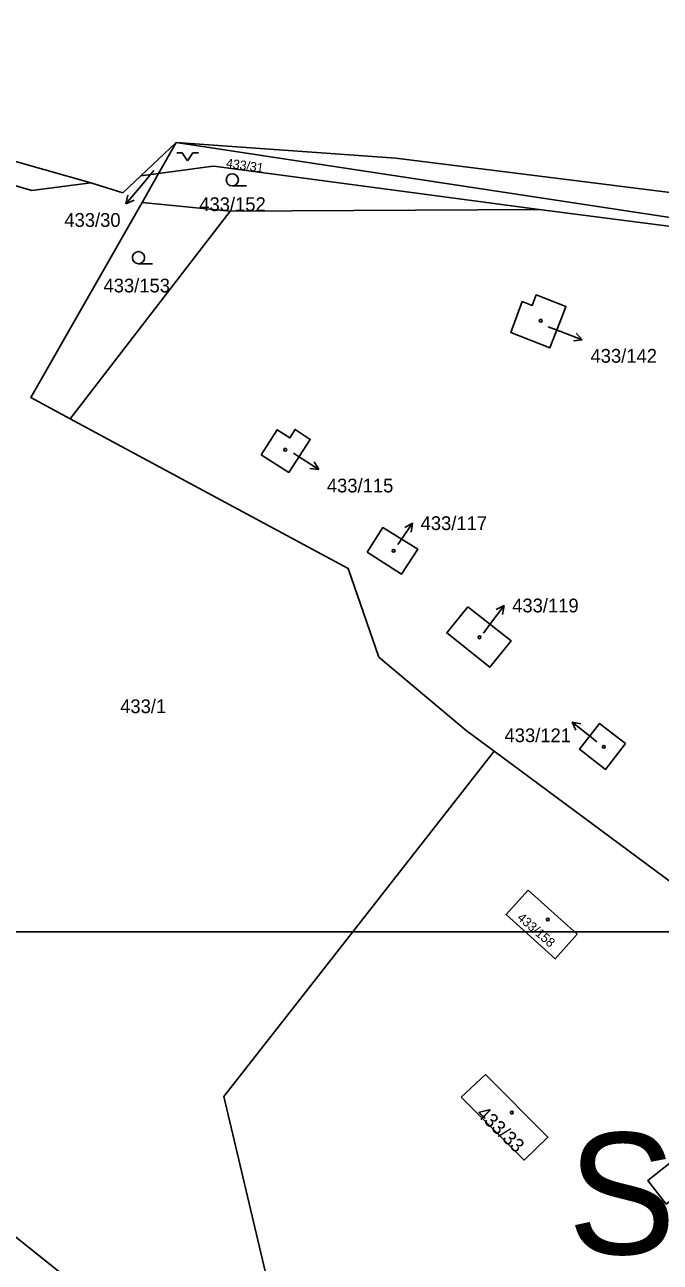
# Model space of a CAD drawing. Extents: x -869103 to -863415, y -1015889 to -1012477.
# Drawn here: x -867111.5 to -867032.9, y -1013040.8 to -1012887.8 of the extents above; entities that cross this region are included whole.
import ezdxf

# ---------------------------------------------------------------- set-up
doc = ezdxf.new("R2010")
doc.units = 0
for name, color, linetype in [('Hranice katastralního území', 7, 'Continuous'), ('Hranice parcel', 7, 'Continuous'), ('ML1000', 7, 'Continuous'), ('Parcelní čísla', 7, 'Continuous'), ('Pop  PČ popisy', 7, 'Continuous'), ('Značky budov', 7, 'Continuous'), ('Značky kultur', 7, 'Continuous')]:
    doc.layers.add(name, color=color, linetype=linetype)

msp = doc.modelspace()

# ---------------------------------------------------------------- linework, layer by layer
at = {"layer": 'Hranice katastralního území'}
for p, q in [((-867172.34, -1012887.83), (-867103.32, -1012907.37)), ((-867097.12, -1012906.52), (-867092.75, -1012902.4)), ((-867099.34, -1012908.61), (-867097.12, -1012906.52)), ((-867103.32, -1012907.37), (-867099.34, -1012908.61))]:
    msp.add_line(p, q, dxfattribs=at)
msp.add_lwpolyline([(-867092.75, -1012902.4), (-867065.62, -1012904.32), (-867011.28, -1012911.13), (-866958.66, -1012919.43), (-866897.6, -1012924.75)], dxfattribs=at)
at = {"layer": 'Hranice parcel'}
for p, q in [((-867172.34, -1012887.83), (-867103.32, -1012907.37)), ((-867097.12, -1012906.52), (-867092.75, -1012902.4)), ((-867092.75, -1012902.4), (-867094.93, -1012906.23)), ((-867099.34, -1012908.61), (-867097.12, -1012906.52)), ((-867094.93, -1012906.23), (-867097.12, -1012906.52)), ((-867094.93, -1012906.23), (-867096.98, -1012909.81)), ((-867103.32, -1012907.37), (-867099.34, -1012908.61)), ((-867096.98, -1012909.81), (-867086.1, -1012910.88)), ((-867105.86, -1012936.55), (-867086.1, -1012910.88)), ((-867086.1, -1012910.88), (-867047.9, -1012910.68))]:
    msp.add_line(p, q, dxfattribs=at)
for points in [[(-867173.09, -1012888.76), (-867141.4, -1012899.4), (-867110.62, -1012908.32), (-867103.32, -1012907.37)], [(-866970.15, -1012920.39), (-867008.92, -1012915.12), (-867092.75, -1012902.4)], [(-867092.75, -1012902.4), (-867065.62, -1012904.32), (-867011.28, -1012911.13), (-866958.66, -1012919.43), (-866897.6, -1012924.75)], [(-867094.93, -1012906.23), (-867088.51, -1012905.37), (-867088.09, -1012905.32), (-867047.9, -1012910.68)], [(-867096.98, -1012909.81), (-867110.73, -1012933.93), (-867105.86, -1012936.55)], [(-867047.9, -1012910.68), (-867032.85, -1012912.62), (-867007.7, -1012915.94), (-867007.27, -1012915.96)], [(-867048.26, -1012921.22), (-867048.77, -1012922.53), (-867049.98, -1012922.06), (-867051.39, -1012925.9), (-867046.57, -1012927.78), (-867045.01, -1012923.77), (-867044.58, -1012922.66), (-867048.26, -1012921.22)], [(-867105.86, -1012936.55), (-867088.35, -1012945.99), (-867071.5, -1012955.06), (-867067.7, -1012966.01), (-867056.9, -1012975.11), (-867055.17, -1012976.39), (-867053.45, -1012977.66)], [(-867082.26, -1012940.99), (-867078.83, -1012943.18), (-867076.2, -1012939.11), (-867078.04, -1012937.86), (-867078.71, -1012938.91), (-867080.29, -1012937.9), (-867082.26, -1012940.99)], [(-867069.15, -1012953.05), (-867064.91, -1012955.75), (-867062.91, -1012952.68), (-867067.2, -1012949.98), (-867069.15, -1012953.05)], [(-867056.73, -1012959.81), (-867059.31, -1012963.03), (-867053.99, -1012967.28), (-867051.36, -1012963.99), (-867056.73, -1012959.81)], [(-867037.22, -1012976.72), (-867040.42, -1012974.22), (-867042.9, -1012977.41), (-867039.69, -1012979.9), (-867037.22, -1012976.72)], [(-867053.45, -1012977.66), (-867070.63, -1012999.6), (-867086.89, -1013020.37), (-867079.17, -1013052.92), (-867073.21, -1013057.87)], [(-866982.07, -1012999.51), (-866983.58, -1012998.14), (-866993.42, -1012996.32), (-867013.58, -1013007.19), (-867053.45, -1012977.66)], [(-867049.26, -1012994.84), (-867043.21, -1013000.29), (-867045.91, -1013003.33), (-867051.98, -1012997.86), (-867049.26, -1012994.84)], [(-867057.55, -1013020.44), (-867054.54, -1013017.65), (-867046.82, -1013025.37), (-867049.73, -1013028.21), (-867057.55, -1013020.44)], [(-867133.6, -1013021.1), (-867114.72, -1013036.05), (-867065.94, -1013075.04)], [(-867026.33, -1013024.32), (-867025.15, -1013025.73), (-867023.47, -1013024.36), (-867022.17, -1013025.81), (-867023.98, -1013027.21), (-867032.18, -1013033.65), (-867034.48, -1013030.74), (-867026.33, -1013024.32)]]:
    msp.add_lwpolyline(points, dxfattribs=at)
at = {"layer": 'ML1000'}
msp.add_lwpolyline([(-867500, -1013000), (-866875, -1013000), (-866875, -1013500), (-867500, -1013500)], close=True, dxfattribs=at)
at = {"layer": 'Pop  PČ popisy'}
for p, q in [((-867095.52, -1012905.85), (-867097.06, -1012907.69)), ((-867097.06, -1012907.69), (-867098.99, -1012909.99)), ((-867098.99, -1012909.99), (-867098.73, -1012908.9)), ((-867098.99, -1012909.99), (-867097.96, -1012909.54)), ((-867046.78, -1012925.2), (-867045.36, -1012925.73)), ((-867045.36, -1012925.73), (-867042.56, -1012926.81)), ((-867042.56, -1012926.81), (-867043.67, -1012926.91)), ((-867042.56, -1012926.81), (-867043.31, -1012925.98)), ((-867078.27, -1012940.8), (-867077.66, -1012941.2)), ((-867077.66, -1012941.2), (-867075.14, -1012942.83)), ((-867075.14, -1012942.83), (-867075.71, -1012941.87)), ((-867075.14, -1012942.83), (-867076.26, -1012942.71)), ((-867065.26, -1012951.92), (-867063.54, -1012949.46)), ((-867063.54, -1012949.46), (-867064.52, -1012949.99)), ((-867063.54, -1012949.46), (-867063.7, -1012950.57)), ((-867065.37, -1012952.08), (-867065.26, -1012951.92)), ((-867054.03, -1012962.04), (-867052.22, -1012959.64)), ((-867052.22, -1012959.64), (-867053.23, -1012960.14)), ((-867052.22, -1012959.64), (-867052.43, -1012960.74)), ((-867054.79, -1012963.05), (-867054.03, -1012962.04)), ((-867041.47, -1012975.91), (-867043.83, -1012974.06)), ((-867043.83, -1012974.06), (-867042.74, -1012974.28)), ((-867043.83, -1012974.06), (-867043.35, -1012975.07)), ((-867040.75, -1012976.48), (-867041.47, -1012975.91))]:
    msp.add_line(p, q, dxfattribs=at)
at = {"layer": 'Značky budov'}
for centre in [(-867047.7, -1012924.43), (-867079.28, -1012940.38), (-867065.89, -1012952.88), (-867055.26, -1012963.57), (-867039.91, -1012977.11), (-867046.83, -1012998.47), (-867051.27, -1013022.35)]:
    msp.add_circle(centre, 0.175, dxfattribs=at)
at = {"layer": 'Značky kultur'}
for p, q in [((-867092.7, -1012903.67), (-867092.03, -1012903.67)), ((-867092.03, -1012903.67), (-867091.36, -1012904.67)), ((-867091.36, -1012904.67), (-867090.69, -1012903.67)), ((-867090.69, -1012903.67), (-867090.02, -1012903.67)), ((-867085.83, -1012907.75), (-867084.08, -1012907.75)), ((-867097.43, -1012917.38), (-867095.68, -1012917.38))]:
    msp.add_line(p, q, dxfattribs=at)
for centre in [(-867085.83, -1012907), (-867097.43, -1012916.63)]:
    msp.add_circle(centre, 0.75, dxfattribs=at)

# ---------------------------------------------------------------- texts
at = {"layer": 'ML1000'}
msp.add_text('Sokolov 6-6/31', height=15, dxfattribs=at).set_placement((-867044.36, -1013039.85))
at = {"layer": 'Parcelní čísla'}
for s, height, rotation, p in [('433/31', 1.139, 352, (-867086.66, -1012905.47)), ('433/158', 1.139, 319, (-867050.7, -1012998.38)), ('433/33', 1.7, 316, (-867055.74, -1013022.59))]:
    msp.add_text(s, height=height, rotation=rotation, dxfattribs=at).set_placement(p)
for s, p in [('433/152', (-867089.91, -1012910.87)), ('433/30', (-867106.59, -1012912.82)), ('433/153', (-867101.75, -1012920.93)), ('433/142', (-867041.55, -1012929.62)), ('433/115', (-867074.14, -1012945.66)), ('433/117', (-867062.55, -1012950.31)), ('433/119', (-867051.23, -1012960.49)), ('433/1', (-867099.69, -1012972.95)), ('433/121', (-867052.18, -1012976.54))]:
    msp.add_text(s, height=1.7, dxfattribs=at).set_placement(p)

doc.saveas('drawing.dxf')
